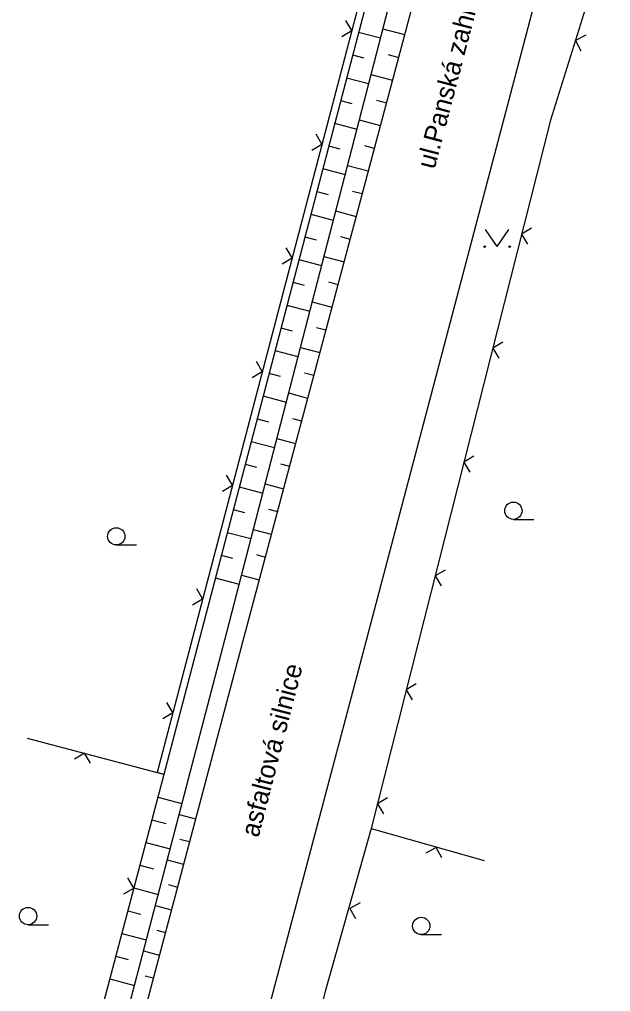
# Model space of a CAD drawing. Extents: x -614582 to -612559, y -1157748 to -1156203.
# Drawn here: x -613250.09 to -613224.95, y -1156974.74 to -1156933.38 of the extents above; entities that cross this region are included whole.
import ezdxf

# ---------------------------------------------------------------- set-up
doc = ezdxf.new("R2010")
doc.units = 0
for name, color, linetype in [('Vrstva 1', 7, 'Continuous'), ('Vrstva 12', 7, 'Continuous'), ('Vrstva 13', 7, 'Continuous'), ('Vrstva 4', 7, 'Continuous'), ('Vrstva 5', 7, 'Continuous'), ('Vrstva 7', 7, 'Continuous')]:
    doc.layers.add(name, color=color, linetype=linetype)

# ---------------------------------------------------------------- blocks, each defined once
blk = doc.blocks.new('PLOTDR')
at = {"layer": 'Vrstva 1'}
blk.add_lwpolyline([(-3.5, 3.5), (0, 0), (3.5, 3.5)], dxfattribs=at)
blk = doc.blocks.new('PLOTD0')
at = {"layer": 'Vrstva 1'}
blk.add_lwpolyline([(3.5, -3.5), (0, 0), (-3.5, -3.5)], dxfattribs=at)

msp = doc.modelspace()

# ---------------------------------------------------------------- linework, layer by layer
at = {"layer": 'Vrstva 12'}
for p, q in [((-613235.674, -1156933.921), (-613234.742, -1156934.166)), ((-613234.641, -1156933.777), (-613233.712, -1156934.025)), ((-613235.928, -1156934.889), (-613235.444, -1156935.016)), ((-613234.404, -1156934.875), (-613233.969, -1156934.991)), ((-613235.142, -1156935.714), (-613234.227, -1156935.958)), ((-613236.182, -1156935.856), (-613235.242, -1156936.102)), ((-613236.435, -1156936.823), (-613235.952, -1156936.95)), ((-613234.912, -1156936.81), (-613234.485, -1156936.924)), ((-613236.689, -1156937.791), (-613235.743, -1156938.039)), ((-613235.642, -1156937.65), (-613234.742, -1156937.89)), ((-613236.943, -1156938.758), (-613236.46, -1156938.885)), ((-613235.42, -1156938.744), (-613235, -1156938.856)), ((-613237.197, -1156939.725), (-613236.243, -1156939.975)), ((-613236.143, -1156939.586), (-613235.258, -1156939.823)), ((-613237.45, -1156940.692), (-613236.967, -1156940.819)), ((-613235.928, -1156940.679), (-613235.515, -1156940.789)), ((-613236.643, -1156941.523), (-613235.773, -1156941.755)), ((-613237.704, -1156941.66), (-613236.744, -1156941.912)), ((-613237.958, -1156942.627), (-613237.475, -1156942.754)), ((-613236.436, -1156942.613), (-613236.03, -1156942.721)), ((-613238.211, -1156943.594), (-613237.244, -1156943.848)), ((-613237.144, -1156943.459), (-613236.288, -1156943.688)), ((-613238.465, -1156944.562), (-613237.983, -1156944.688)), ((-613236.943, -1156944.548), (-613236.546, -1156944.654)), ((-613238.719, -1156945.529), (-613237.745, -1156945.784)), ((-613237.644, -1156945.396), (-613236.803, -1156945.62)), ((-613238.972, -1156946.496), (-613238.49, -1156946.623)), ((-613237.451, -1156946.482), (-613237.061, -1156946.586)), ((-613238.145, -1156947.332), (-613237.319, -1156947.552)), ((-613239.226, -1156947.463), (-613238.245, -1156947.721)), ((-613239.48, -1156948.431), (-613238.998, -1156948.557)), ((-613237.963, -1156948.416), (-613237.576, -1156948.519)), ((-613239.734, -1156949.398), (-613238.746, -1156949.657)), ((-613238.645, -1156949.269), (-613237.834, -1156949.485)), ((-613239.987, -1156950.365), (-613239.506, -1156950.492)), ((-613238.477, -1156950.349), (-613238.091, -1156950.451)), ((-613240.241, -1156951.332), (-613239.246, -1156951.593)), ((-613239.146, -1156951.205), (-613238.349, -1156951.417)), ((-613240.495, -1156952.3), (-613240.013, -1156952.426)), ((-613238.99, -1156952.281), (-613238.607, -1156952.384)), ((-613239.646, -1156953.141), (-613238.864, -1156953.35)), ((-613240.748, -1156953.267), (-613239.747, -1156953.53)), ((-613241.002, -1156954.234), (-613240.521, -1156954.361)), ((-613239.504, -1156954.214), (-613239.122, -1156954.316)), ((-613241.256, -1156955.202), (-613240.247, -1156955.466)), ((-613240.147, -1156955.078), (-613239.38, -1156955.282)), ((-613241.51, -1156956.169), (-613241.029, -1156956.295)), ((-613240.017, -1156956.147), (-613239.637, -1156956.249)), ((-613241.763, -1156957.136), (-613240.748, -1156957.403)), ((-613240.647, -1156957.014), (-613239.895, -1156957.215)), ((-613244.211, -1156966.462), (-613243.181, -1156966.734)), ((-613243.304, -1156967.202), (-613242.6, -1156967.389)), ((-613244.466, -1156967.429), (-613243.852, -1156967.591)), ((-613244.721, -1156968.396), (-613243.687, -1156968.669)), ((-613243.266, -1156968.247), (-613242.857, -1156968.356)), ((-613243.81, -1156969.137), (-613243.114, -1156969.322)), ((-613244.977, -1156969.363), (-613244.39, -1156969.517)), ((-613245.232, -1156970.329), (-613244.193, -1156970.604)), ((-613243.757, -1156970.186), (-613243.371, -1156970.289)), ((-613245.487, -1156971.296), (-613244.928, -1156971.444)), ((-613244.316, -1156971.072), (-613243.628, -1156971.255)), ((-613244.248, -1156972.125), (-613243.884, -1156972.222)), ((-613245.742, -1156972.263), (-613244.699, -1156972.539)), ((-613244.821, -1156973.007), (-613244.141, -1156973.188)), ((-613245.998, -1156973.23), (-613245.466, -1156973.37)), ((-613246.253, -1156974.197), (-613245.205, -1156974.474)), ((-613244.74, -1156974.064), (-613244.398, -1156974.155))]:
    msp.add_line(p, q, dxfattribs=at)
at = {"layer": 'Vrstva 4'}
for p, q in [((-613232.171, -1156928.226), (-613240.551, -1156959.656)), ((-613233.331, -1156928.706), (-613241.281, -1156959.466)), ((-613227.321, -1156929.356), (-613235.611, -1156960.826)), ((-613241.281, -1156959.466), (-613248.186, -1156985.875)), ((-613240.551, -1156959.656), (-613246.941, -1156983.706)), ((-613235.611, -1156960.826), (-613244.731, -1156995.096)), ((-613237.091, -1156974.736), (-613241.031, -1156990.276))]:
    msp.add_line(p, q, dxfattribs=at)
at = {"layer": 'Vrstva 5'}
for p, q in [((-613234.691, -1156929.01), (-613244.241, -1156965.42)), ((-613234.401, -1156929.086), (-613243.951, -1156965.496)), ((-613224.951, -1156929.506), (-613227.511, -1156937.666)), ((-613227.511, -1156937.666), (-613235.131, -1156967.806)), ((-613243.951, -1156965.496), (-613249.752, -1156963.965)), ((-613243.951, -1156965.496), (-613247.961, -1156980.686)), ((-613243.951, -1156965.496), (-613244.241, -1156965.42)), ((-613235.131, -1156967.806), (-613237.091, -1156974.736)), ((-613235.131, -1156967.806), (-613230.32, -1156969.167))]:
    msp.add_line(p, q, dxfattribs=at)
at = {"layer": 'Vrstva 7'}
for points in [[(-613229.772, -1156943.043), (-613230.272, -1156942.31)], [(-613229.772, -1156943.043), (-613229.272, -1156942.31)], [(-613229.084, -1156954.646), (-613228.584, -1156954.646), (-613228.218, -1156954.646)], [(-613245.974, -1156955.737), (-613245.474, -1156955.737), (-613245.107, -1156955.737)], [(-613249.726, -1156971.891), (-613249.226, -1156971.891), (-613248.859, -1156971.891)], [(-613233.004, -1156972.311), (-613232.504, -1156972.311), (-613232.138, -1156972.311)]]:
    msp.add_lwpolyline(points, dxfattribs=at)
for centre, radius in [((-613230.305, -1156943.043), 0.0333), ((-613229.239, -1156943.043), 0.0333), ((-613229.084, -1156954.279), 0.367), ((-613245.974, -1156955.37), 0.367), ((-613249.726, -1156971.525), 0.367), ((-613233.004, -1156971.944), 0.367)]:
    msp.add_circle(centre, radius, dxfattribs=at)

# ---------------------------------------------------------------- block references
at = {"layer": 'Vrstva 5'}
for name, p, xscale, yscale, rotation in [('PLOTD0', (-613235.96, -1156933.847), 0.10000000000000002, 0.1, -104.69707791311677), ('PLOTDR', (-613226.448, -1156934.277), 0.10000000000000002, 0.1, -107.41797079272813), ('PLOTD0', (-613237.228, -1156938.683), 0.10000000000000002, 0.1, -104.69707791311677), ('PLOTDR', (-613228.736, -1156942.514), 0.1, 0.10000000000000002, -104.18822130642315), ('PLOTD0', (-613238.497, -1156943.519), 0.10000000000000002, 0.1, -104.69707791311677), ('PLOTDR', (-613229.962, -1156947.361), 0.1, 0.10000000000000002, -104.18822130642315), ('PLOTD0', (-613239.765, -1156948.356), 0.10000000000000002, 0.1, -104.69707791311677), ('PLOTDR', (-613231.187, -1156952.209), 0.1, 0.10000000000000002, -104.18822130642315), ('PLOTD0', (-613241.034, -1156953.192), 0.10000000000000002, 0.1, -104.69707791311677), ('PLOTDR', (-613232.413, -1156957.056), 0.1, 0.10000000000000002, -104.18822130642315), ('PLOTD0', (-613242.302, -1156958.029), 0.10000000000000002, 0.1, -104.69707791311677), ('PLOTDR', (-613233.639, -1156961.904), 0.1, 0.10000000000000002, -104.18822130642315), ('PLOTD0', (-613243.571, -1156962.865), 0.10000000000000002, 0.1, -104.69707791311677), ('PLOTDR', (-613247.325, -1156964.594), 0.1, 0.09999999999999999, 165.21188657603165), ('PLOTDR', (-613234.864, -1156966.751), 0.1, 0.10000000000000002, -104.18822130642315), ('PLOTD0', (-613232.373, -1156968.608), 0.10000000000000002, 0.1, -15.792403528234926), ('PLOTD0', (-613245.227, -1156970.331), 0.09999999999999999, 0.09999999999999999, -104.78811342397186), ('PLOTDR', (-613236.039, -1156971.201), 0.10000000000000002, 0.1, -105.79240352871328)]:
    msp.add_blockref(name, p, dxfattribs=dict(at, xscale=xscale, yscale=yscale, rotation=rotation))

# ---------------------------------------------------------------- texts
at = {"layer": 'Vrstva 13'}
for s, rotation, p in [('ul.Panská zahrada', 75.3424, (-613232.436, -1156939.781)), ('asfaltová silnice', 75.5196, (-613239.926, -1156968.214))]:
    msp.add_text(s, height=0.8, rotation=rotation, dxfattribs=at).set_placement(p)

doc.saveas('drawing.dxf')
